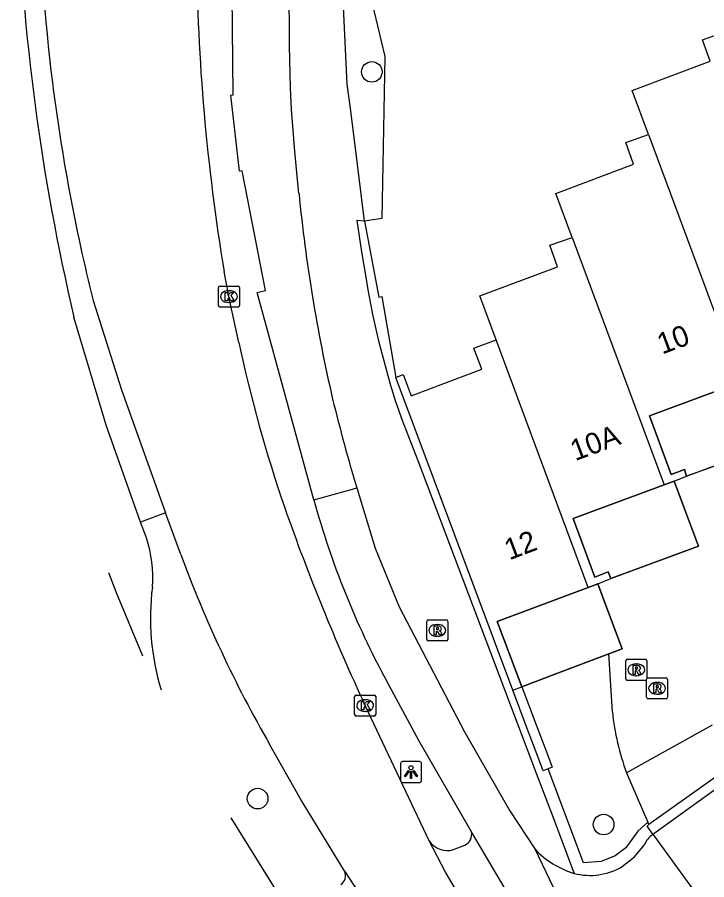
# Model space of a CAD drawing. Extents: x 160664 to 161506, y 382245 to 383288.
# Drawn here: x 160664.68 to 160697.43, y 383125.25 to 383166.22 of the extents above; entities that cross this region are included whole.
import ezdxf

# ---------------------------------------------------------------- set-up
doc = ezdxf.new("R2010")
doc.units = 0
for name, color, linetype in [('IMGEO_Berm_gesloten', 7, 'Continuous'), ('IMGEO_Boom', 7, 'Continuous'), ('IMGEO_Fietspad_gesloten', 7, 'Continuous'), ('IMGEO_Fietspad_open', 7, 'Continuous'), ('IMGEO_Groenvoorziening', 7, 'Continuous'), ('IMGEO_Haag', 7, 'Continuous'), ('IMGEO_Kolk', 7, 'Continuous'), ('IMGEO_Lichtpunt', 7, 'Continuous'), ('IMGEO_Muur', 7, 'Continuous'), ('IMGEO_Pand', 7, 'Continuous'), ('IMGEO_Pand_nummerreeks', 7, 'Continuous'), ('IMGEO_Pand_overbouw', 7, 'Continuous'), ('IMGEO_Rijbaan_lokaal_gesloten', 7, 'Continuous'), ('IMGEO_Rijbaan_lokaal_open', 7, 'Continuous'), ('IMGEO_Rioolput', 7, 'Continuous'), ('IMGEO_Voetpad_gesloten', 7, 'Continuous'), ('IMGEO_Voetpad_open', 7, 'Continuous')]:
    doc.layers.add(name, color=color, linetype=linetype)

msp = doc.modelspace()

# ---------------------------------------------------------------- linework, layer by layer
at = {"layer": 'IMGEO_Berm_gesloten'}
msp.add_lwpolyline([(160671.716, 383142.678), (160670.541, 383142.243)], dxfattribs=at)
at = {"layer": 'IMGEO_Boom'}
for centre in [(160681.522, 383163.624), (160676.096, 383129.106), (160692.532, 383127.875)]:
    msp.add_circle(centre, 0.489, dxfattribs=at)
at = {"layer": 'IMGEO_Fietspad_gesloten'}
for points in [[(160678.773, 383143.293), (160680.607, 383143.809), (160680.807, 383143.865)], [(160680.807, 383143.865), (160681.684, 383141.007), (160682.818, 383138.215), (160685.926, 383132.285), (160688.071, 383128.53), (160689.259, 383126.716)], [(160686.25, 383127.523), (160683.772, 383131.833), (160682.228, 383134.688)], [(160688.317, 383124.05), (160686.25, 383127.523)], [(160689.259, 383126.716), (160693.112, 383118.673)]]:
    msp.add_lwpolyline(points, dxfattribs=at)
msp.add_arc((160717.456, 383153.829), 40.092, 195.2353, 208.5166, dxfattribs=at)
at = {"layer": 'IMGEO_Fietspad_open'}
for points in [[(160678.062, 383157.847), (160677.872, 383159.844), (160677.706, 383161.844), (160677.655, 383162.864), (160677.604, 383164.862), (160677.598, 383167.868), (160677.66, 383172.913), (160677.907, 383176.899)], [(160678.773, 383143.293), (160676.079, 383153.149), (160676.474, 383153.238), (160675.361, 383158.93), (160675.236, 383158.916), (160674.821, 383162.521), (160674.928, 383162.528), (160674.82, 383173.67), (160674.699, 383173.666)], [(160693.419, 383125.884), (160694.007, 383126.337), (160694.456, 383126.889)]]:
    msp.add_lwpolyline(points, dxfattribs=at)
for centre, radius, start, end in [((160752.54, 383165.023), 74.822, 185.50344, 193.08214), ((160765.977, 383169.29), 88.884, 193.80114, 196.62181), ((160695.529, 383126.458), 1.156, 124.2744, 158.1403), ((160692.357, 383129.626), 4.25, 223.2004, 253.2301), ((160691.887, 383128.425), 2.967, 255.2337, 301.0826)]:
    msp.add_arc(centre, radius, start, end, dxfattribs=at)
at = {"layer": 'IMGEO_Groenvoorziening'}
msp.add_lwpolyline([(160680.413, 383168.005), (160681.264, 383168.017), (160682.139, 383164.35), (160681.99, 383156.668), (160681.179, 383156.533)], dxfattribs=at)
at = {"layer": 'IMGEO_Haag'}
for points in [[(160681.179, 383156.533), (160681.848, 383152.917), (160681.993, 383152.948), (160682.661, 383149.105)], [(160694.639, 383127.986), (160694.165, 383127.567), (160693.585, 383126.77), (160693.086, 383126.386), (160692.418, 383126.118), (160691.581, 383126.061), (160689.892, 383130.523)]]:
    msp.add_lwpolyline(points, dxfattribs=at)
at = {"layer": 'IMGEO_Kolk'}
for p, q in [((160674.311, 383153.451), (160675.163, 383153.451)), ((160674.236, 383152.525), (160674.236, 383153.377)), ((160674.724, 383153.231), (160674.749, 383153.231)), ((160675.237, 383153.377), (160675.237, 383152.525)), ((160674.747, 383152.671), (160674.722, 383152.671)), ((160675.163, 383152.451), (160674.311, 383152.451)), ((160680.705, 383133.1), (160680.705, 383133.952)), ((160680.78, 383134.026), (160681.632, 383134.026)), ((160681.193, 383133.806), (160681.218, 383133.806)), ((160681.706, 383133.952), (160681.706, 383133.1)), ((160681.632, 383133.026), (160680.78, 383133.026)), ((160681.216, 383133.246), (160681.191, 383133.246))]:
    msp.add_line(p, q, dxfattribs=at)
for points in [[(160674.311, 383153.451), (160675.163, 383153.451)], [(160674.236, 383152.525), (160674.236, 383153.377)], [(160674.557, 383153.151), (160674.68, 383153.151), (160674.68, 383153), (160674.81, 383153.151), (160674.974, 383153.151), (160674.828, 383153), (160674.981, 383152.751), (160674.829, 383152.751), (160674.744, 383152.915), (160674.68, 383152.848), (160674.68, 383152.751), (160674.557, 383152.751), (160674.557, 383153.151)], [(160675.237, 383153.377), (160675.237, 383152.525)], [(160675.163, 383152.451), (160674.311, 383152.451)], [(160680.705, 383133.1), (160680.705, 383133.952)], [(160680.78, 383134.026), (160681.632, 383134.026)], [(160681.706, 383133.952), (160681.706, 383133.1)], [(160681.026, 383133.726), (160681.149, 383133.726), (160681.149, 383133.575), (160681.279, 383133.726), (160681.443, 383133.726), (160681.297, 383133.575), (160681.45, 383133.326), (160681.298, 383133.326), (160681.213, 383133.49), (160681.149, 383133.423), (160681.149, 383133.326), (160681.026, 383133.326), (160681.026, 383133.726)], [(160681.632, 383133.026), (160680.78, 383133.026)]]:
    msp.add_lwpolyline(points, dxfattribs=at)
for centre, start, end in [((160674.313, 383153.375), 91.552, 178.448), ((160674.313, 383153.375), 91.552, 178.448), ((160675.161, 383153.375), 1.552, 88.448), ((160675.161, 383153.375), 1.552, 88.448), ((160674.313, 383152.527), 181.552, 268.448), ((160674.313, 383152.527), 181.552, 268.448), ((160675.161, 383152.527), 271.552, 358.448), ((160675.161, 383152.527), 271.552, 358.448), ((160680.782, 383133.95), 91.552, 178.448), ((160680.782, 383133.95), 91.552, 178.448), ((160681.63, 383133.95), 1.552, 88.448), ((160681.63, 383133.95), 1.552, 88.448), ((160680.782, 383133.102), 181.552, 268.448), ((160680.782, 383133.102), 181.552, 268.448), ((160681.63, 383133.102), 271.552, 358.448), ((160681.63, 383133.102), 271.552, 358.448)]:
    msp.add_arc(centre, 0.0765, start, end, dxfattribs=at)
for centre, major_axis, ratio, start_param, end_param in [((160674.723, 383152.951), (-0.387, 0.002), 0.722429, 4.712389, 7.853982), ((160674.748, 383152.951), (-0.39, 0.002), 0.717154, 1.570796, 4.712389), ((160681.192, 383133.526), (-0.387, 0.002), 0.722429, 4.712389, 7.853982), ((160681.217, 383133.526), (-0.39, 0.002), 0.717154, 1.570796, 4.712389)]:
    msp.add_ellipse(centre, major_axis=major_axis, ratio=ratio, start_param=start_param, end_param=end_param, dxfattribs=at)
at = {"layer": 'IMGEO_Lichtpunt'}
for p, q in [((160682.887, 383130.774), (160682.887, 383129.967)), ((160682.887, 383130.774), (160682.887, 383129.967)), ((160683.789, 383130.869), (160682.981, 383130.869)), ((160683.789, 383130.869), (160682.981, 383130.869)), ((160683.883, 383129.967), (160683.883, 383130.774)), ((160683.883, 383129.967), (160683.883, 383130.774)), ((160682.981, 383129.873), (160683.789, 383129.873)), ((160682.981, 383129.873), (160683.789, 383129.873))]:
    msp.add_line(p, q, dxfattribs=at)
for points in [[(160683.261, 383130.438), (160683.3, 383130.41), (160683.112, 383130.148), (160683.074, 383130.175), (160683.261, 383130.438)], [(160683.363, 383130.39), (160683.41, 383130.39), (160683.41, 383130.068), (160683.363, 383130.068), (160683.363, 383130.39)], [(160683.473, 383130.41), (160683.511, 383130.437), (160683.698, 383130.175), (160683.659, 383130.147), (160683.473, 383130.41)]]:
    msp.add_lwpolyline(points, dxfattribs=at)
msp.add_circle((160683.386, 383130.572), 0.0994, dxfattribs=at)
for centre, start, end in [((160682.981, 383130.774), 90, 180), ((160682.981, 383130.774), 90, 180), ((160683.789, 383130.774), 0, 90), ((160683.789, 383130.774), 0, 90), ((160682.981, 383129.967), 180, 270), ((160682.981, 383129.967), 180, 270), ((160683.789, 383129.967), 270, 0), ((160683.789, 383129.967), 270, 360)]:
    msp.add_arc(centre, 0.0946, start, end, dxfattribs=at)
at = {"layer": 'IMGEO_Muur'}
for points in [[(160689.892, 383130.523), (160689.656, 383130.434), (160689.45, 383130.983), (160688.877, 383132.514), (160688.225, 383134.254)], [(160688.645, 383134.411), (160689.325, 383132.618), (160689.862, 383131.202), (160690.091, 383130.597), (160689.892, 383130.523)]]:
    msp.add_lwpolyline(points, dxfattribs=at)
at = {"layer": 'IMGEO_Pand'}
for points in [[(160694.67, 383160.647), (160693.89, 383162.739), (160697.593, 383164.138), (160697.226, 383165.143), (160698.292, 383165.532)], [(160691.046, 383155.764), (160690.256, 383157.855), (160693.957, 383159.246), (160693.595, 383160.263), (160694.67, 383160.647)], [(160694.67, 383160.647), (160699.033, 383148.89)], [(160687.427, 383150.902), (160686.655, 383152.982), (160690.339, 383154.37), (160689.98, 383155.388), (160691.046, 383155.764)], [(160691.046, 383155.764), (160695.406, 383144.016)], [(160682.661, 383149.105), (160683.014, 383149.243), (160683.39, 383148.241), (160686.746, 383149.5), (160686.367, 383150.501), (160687.427, 383150.902)], [(160691.792, 383139.141), (160687.427, 383150.902)], [(160688.225, 383134.254), (160682.661, 383149.105)], [(160696.477, 383144.418), (160696.37, 383144.736), (160695.744, 383144.5), (160694.709, 383147.284), (160699.033, 383148.89)], [(160695.877, 383144.191), (160696.477, 383144.418)], [(160692.879, 383139.558), (160692.756, 383139.873), (160692.123, 383139.625), (160691.087, 383142.408), (160695.406, 383144.016)], [(160695.406, 383144.016), (160695.877, 383144.191)], [(160692.254, 383139.315), (160692.879, 383139.558)], [(160688.645, 383134.411), (160687.478, 383137.512), (160691.792, 383139.141)], [(160691.792, 383139.141), (160692.254, 383139.315)], [(160688.225, 383134.254), (160688.645, 383134.411)]]:
    msp.add_lwpolyline(points, dxfattribs=at)
at = {"layer": 'IMGEO_Pand_overbouw'}
for points in [[(160699.878, 383148.06), (160699.506, 383149.066), (160699.033, 383148.89), (160694.709, 383147.284), (160695.744, 383144.5), (160696.37, 383144.736), (160696.477, 383144.418), (160700.651, 383145.966)], [(160696.274, 383143.129), (160695.877, 383144.191), (160695.406, 383144.016), (160691.087, 383142.408), (160692.123, 383139.625), (160692.756, 383139.873), (160692.879, 383139.558), (160697.034, 383141.099)], [(160692.672, 383138.199), (160692.254, 383139.315), (160691.792, 383139.141), (160687.478, 383137.512), (160688.645, 383134.411), (160690.388, 383135.074), (160692.787, 383135.987), (160693.411, 383136.224)]]:
    msp.add_lwpolyline(points, close=True, dxfattribs=at)
at = {"layer": 'IMGEO_Rijbaan_lokaal_gesloten'}
for points in [[(160675.211, 383150.768), (160674.736, 383152.95), (160674.508, 383154.138)], [(160668.281, 383152.765), (160669.629, 383148.526), (160671.716, 383142.678)], [(160670.541, 383142.243), (160668.909, 383146.839), (160667.367, 383151.979)], [(160672.451, 383140.698), (160671.716, 383142.678)], [(160670.815, 383141.499), (160670.541, 383142.243)], [(160670.641, 383135.865), (160669.397, 383138.878), (160669.029, 383139.828)], [(160684.243, 383127.102), (160681.206, 383133.526)], [(160680.238, 383125.644), (160678.147, 383129.066), (160676.683, 383131.66)], [(160677.179, 383124.427), (160674.846, 383128.19)], [(160686.377, 383123.309), (160685.017, 383125.62), (160684.243, 383127.102)], [(160680.238, 383125.644), (160682.501, 383122.16)]]:
    msp.add_lwpolyline(points, dxfattribs=at)
for centre, radius, start, end in [((160754.17, 383174.111), 88.504, 181.14338, 187.13117), ((160769.093, 383175.786), 104.474, 181.95215, 193.17189), ((160770.077, 383170.08), 96.889, 180.48592, 189.47024), ((160754.088, 383174.12), 88.424, 187.14324, 193.97516), ((160739.82, 383164.449), 66.042, 191.95555, 199.0226), ((160774.65, 383176.997), 103.061, 199.30669, 204.94851), ((160665.192, 383139.633), 5.925, 355.3599, 18.3545), ((160727.086, 383160.771), 58.205, 200.17318, 210.00906), ((160682.695, 383137.682), 11.691, 172.7671, 196.9178)]:
    msp.add_arc(centre, radius, start, end, dxfattribs=at)
at = {"layer": 'IMGEO_Rijbaan_lokaal_open'}
for points in [[(160699.506, 383149.066), (160699.878, 383148.06), (160700.651, 383145.966), (160697.491, 383144.794), (160696.477, 383144.418)], [(160695.877, 383144.191), (160696.274, 383143.129), (160697.034, 383141.099), (160693.957, 383139.958), (160692.879, 383139.558)], [(160692.254, 383139.315), (160692.672, 383138.199), (160693.411, 383136.224), (160692.787, 383135.987)], [(160692.952, 383133.223), (160692.787, 383135.987)], [(160697.686, 383132.592), (160693.626, 383130.337)], [(160694.878, 383127.414), (160699.156, 383130.502)], [(160694.878, 383127.414), (160697.342, 383124.016)]]:
    msp.add_lwpolyline(points, dxfattribs=at)
msp.add_arc((160704.205, 383134.329), 11.308, 185.6153, 200.6753, dxfattribs=at)
at = {"layer": 'IMGEO_Rioolput'}
for p, q in [((160684.13, 383136.671), (160684.13, 383137.523)), ((160684.205, 383137.597), (160685.057, 383137.597)), ((160685.131, 383137.523), (160685.131, 383136.671)), ((160684.618, 383137.377), (160684.643, 383137.377)), ((160684.641, 383136.817), (160684.616, 383136.817)), ((160685.057, 383136.597), (160684.205, 383136.597)), ((160693.585, 383134.798), (160693.585, 383135.65)), ((160693.66, 383135.724), (160694.512, 383135.724)), ((160694.073, 383135.504), (160694.098, 383135.504)), ((160694.586, 383135.65), (160694.586, 383134.798)), ((160694.512, 383134.724), (160693.66, 383134.724)), ((160694.096, 383134.944), (160694.071, 383134.944)), ((160694.571, 383133.919), (160694.571, 383134.771)), ((160694.646, 383134.845), (160695.498, 383134.845)), ((160695.059, 383134.625), (160695.084, 383134.625)), ((160695.572, 383134.771), (160695.572, 383133.919)), ((160695.498, 383133.845), (160694.646, 383133.845)), ((160695.082, 383134.065), (160695.057, 383134.065))]:
    msp.add_line(p, q, dxfattribs=at)
for points in [[(160684.13, 383136.671), (160684.13, 383137.523)], [(160684.205, 383137.597), (160685.057, 383137.597)], [(160685.131, 383137.523), (160685.131, 383136.671)], [(160684.719, 383137.295), (160684.467, 383137.297), (160684.467, 383136.897)], [(160684.467, 383136.897), (160684.591, 383136.897), (160684.591, 383137.059), (160684.602, 383137.059)], [(160684.645, 383137.216), (160684.591, 383137.216), (160684.591, 383137.135)], [(160684.591, 383137.135), (160684.643, 383137.135)], [(160684.649, 383137.03), (160684.72, 383136.897), (160684.86, 383136.897), (160684.795, 383137.023)], [(160685.057, 383136.597), (160684.205, 383136.597)], [(160693.585, 383134.798), (160693.585, 383135.65)], [(160693.66, 383135.724), (160694.512, 383135.724)], [(160694.174, 383135.422), (160693.922, 383135.424), (160693.922, 383135.024)], [(160694.586, 383135.65), (160694.586, 383134.798)], [(160693.922, 383135.024), (160694.046, 383135.024), (160694.046, 383135.186), (160694.057, 383135.186)], [(160694.1, 383135.343), (160694.046, 383135.343), (160694.046, 383135.262)], [(160694.046, 383135.262), (160694.098, 383135.262)], [(160694.104, 383135.157), (160694.175, 383135.024), (160694.315, 383135.024), (160694.25, 383135.15)], [(160694.512, 383134.724), (160693.66, 383134.724)], [(160694.571, 383133.919), (160694.571, 383134.771)], [(160694.646, 383134.845), (160695.498, 383134.845)], [(160695.572, 383134.771), (160695.572, 383133.919)], [(160695.16, 383134.543), (160694.908, 383134.545), (160694.908, 383134.145)], [(160694.908, 383134.145), (160695.032, 383134.145), (160695.032, 383134.307), (160695.043, 383134.307)], [(160695.086, 383134.464), (160695.032, 383134.464), (160695.032, 383134.383)], [(160695.032, 383134.383), (160695.084, 383134.383)], [(160695.09, 383134.278), (160695.161, 383134.145), (160695.301, 383134.145), (160695.236, 383134.271)], [(160695.498, 383133.845), (160694.646, 383133.845)]]:
    msp.add_lwpolyline(points, dxfattribs=at)
for centre, radius, start, end in [((160684.207, 383137.521), 0.0765, 91.552, 178.448), ((160684.207, 383137.521), 0.0765, 91.552, 178.448), ((160685.055, 383137.521), 0.0765, 1.552, 88.448), ((160685.055, 383137.521), 0.0765, 1.552, 88.448), ((160684.601, 383137.006), 0.0533, 26.0293, 88.6989), ((160684.627, 383137.324), 0.19, 274.7715, 282.9687), ((160684.651, 383137.12), 0.0964, 77.0061, 93.1865), ((160684.665, 383137.177), 0.0378, 276.6634, 79.6772), ((160684.718, 383137.185), 0.109, 350.3612, 89.416), ((160684.716, 383137.185), 0.112, 277.5842, 350.9817), ((160684.7, 383136.97), 0.108, 29.5134, 73.7905), ((160684.207, 383136.673), 0.0765, 181.552, 268.448), ((160684.207, 383136.673), 0.0765, 181.552, 268.448), ((160685.055, 383136.673), 0.0765, 271.552, 358.448), ((160685.055, 383136.673), 0.0765, 271.552, 358.448), ((160693.662, 383135.648), 0.0765, 91.552, 178.448), ((160693.662, 383135.648), 0.0765, 91.552, 178.448), ((160694.173, 383135.312), 0.109, 350.3612, 89.416), ((160694.51, 383135.648), 0.0765, 1.552, 88.448), ((160694.51, 383135.648), 0.0765, 1.552, 88.448), ((160694.056, 383135.133), 0.0533, 26.0293, 88.6989), ((160694.082, 383135.451), 0.19, 274.7715, 282.9687), ((160694.106, 383135.247), 0.0964, 77.0061, 93.1865), ((160694.12, 383135.304), 0.0378, 276.6634, 79.6772), ((160694.171, 383135.312), 0.112, 277.5842, 350.9817), ((160694.155, 383135.097), 0.108, 29.5134, 73.7905), ((160693.662, 383134.8), 0.0765, 181.552, 268.448), ((160693.662, 383134.8), 0.0765, 181.552, 268.448), ((160694.51, 383134.8), 0.0765, 271.552, 358.448), ((160694.51, 383134.8), 0.0765, 271.552, 358.448), ((160694.648, 383134.769), 0.0765, 91.552, 178.448), ((160694.648, 383134.769), 0.0765, 91.552, 178.448), ((160695.496, 383134.769), 0.0765, 1.552, 88.448), ((160695.496, 383134.769), 0.0765, 1.552, 88.448), ((160695.042, 383134.254), 0.0533, 26.0293, 88.6989), ((160695.068, 383134.572), 0.19, 274.7715, 282.9687), ((160695.092, 383134.368), 0.0964, 77.0061, 93.1865), ((160695.106, 383134.425), 0.0378, 276.6634, 79.6772), ((160695.159, 383134.433), 0.109, 350.3612, 89.416), ((160695.157, 383134.433), 0.112, 277.5842, 350.9817), ((160695.141, 383134.218), 0.108, 29.5134, 73.7905), ((160694.648, 383133.921), 0.0765, 181.552, 268.448), ((160694.648, 383133.921), 0.0765, 181.552, 268.448), ((160695.496, 383133.921), 0.0765, 271.552, 358.448), ((160695.496, 383133.921), 0.0765, 271.552, 358.448)]:
    msp.add_arc(centre, radius, start, end, dxfattribs=at)
for centre, major_axis, ratio, start_param, end_param in [((160684.617, 383137.097), (-0.387, 0.002), 0.722429, 4.712389, 7.853982), ((160684.642, 383137.097), (-0.39, 0.002), 0.717154, 1.570796, 4.712389), ((160694.072, 383135.224), (-0.387, 0.002), 0.722429, 4.712389, 7.853982), ((160694.097, 383135.224), (-0.39, 0.002), 0.717154, 1.570796, 4.712389), ((160695.058, 383134.345), (-0.387, 0.002), 0.722429, 4.712389, 7.853982), ((160695.083, 383134.345), (-0.39, 0.002), 0.717154, 1.570796, 4.712389)]:
    msp.add_ellipse(centre, major_axis=major_axis, ratio=ratio, start_param=start_param, end_param=end_param, dxfattribs=at)
at = {"layer": 'IMGEO_Voetpad_gesloten'}
msp.add_lwpolyline([(160685.408, 383126.684), (160685.938, 383126.898)], dxfattribs=at)
for centre, radius, start, end in [((160685.73, 383127.392), 0.536, 292.7942, 14.1491), ((160685.11, 383127.686), 1.045, 213.9555, 286.5687), ((160679.736, 383125.456), 0.536, 305.8469, 20.5182)]:
    msp.add_arc(centre, radius, start, end, dxfattribs=at)
at = {"layer": 'IMGEO_Voetpad_open'}
for points in [[(160681.179, 383156.533), (160680.849, 383159.223), (160680.525, 383161.77), (160680.355, 383163.046), (160680.176, 383166.719), (160680.153, 383168.001)], [(160681.179, 383156.533), (160680.804, 383156.569), (160681.025, 383155.081), (160681.247, 383153.783)], [(160682.924, 383147.162), (160683.705, 383145.169), (160689.33, 383130.312), (160690.049, 383128.413), (160691.131, 383125.556)], [(160692.787, 383135.987), (160690.388, 383135.074), (160688.645, 383134.411)], [(160698.897, 383130.87), (160694.687, 383127.874)], [(160693.626, 383130.337), (160694.639, 383127.986)], [(160694.878, 383127.414), (160694.597, 383127.794), (160694.687, 383127.874)], [(160694.687, 383127.874), (160694.639, 383127.986)]]:
    msp.add_lwpolyline(points, dxfattribs=at)
msp.add_arc((160721.286, 383160.401), 40.582, 189.386, 199.0405, dxfattribs=at)

# ---------------------------------------------------------------- texts
at = {"layer": 'IMGEO_Pand_nummerreeks'}
for s, rotation, p in [('10', 20.3791, (160695.307, 383150.195)), ('10A', 20.417, (160691.181, 383145.133)), ('12', 20.6822, (160688.055, 383140.423))]:
    msp.add_text(s, height=1, rotation=rotation, dxfattribs=at).set_placement(p)

doc.saveas('drawing.dxf')
